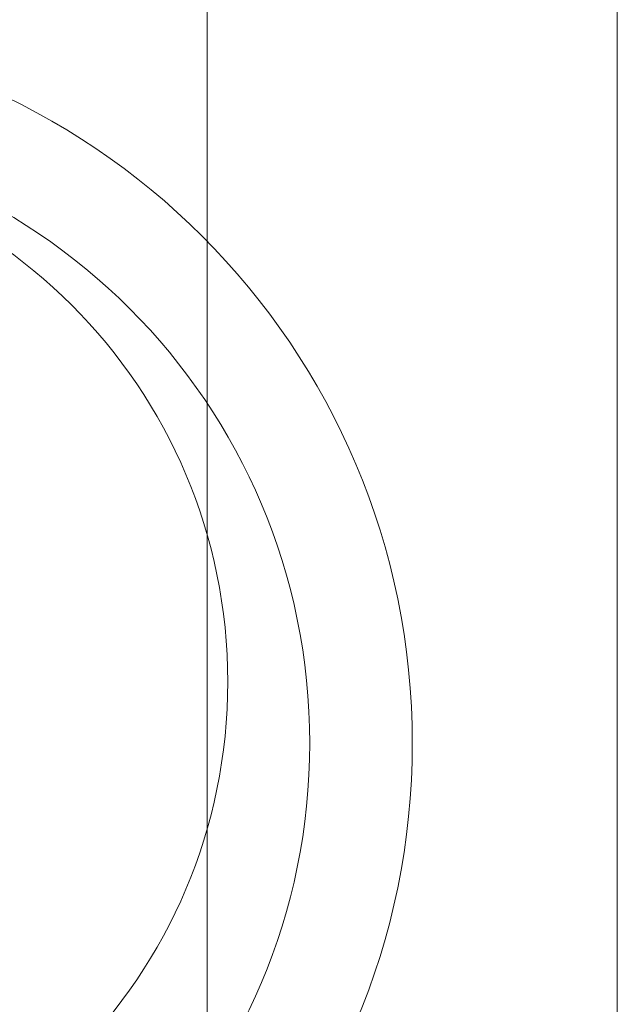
# Model space of a CAD drawing. Header units: millimetres. Extents: x 0 to 658, y -2 to 210.
# Tile 638 of 656: x 92.895 to 93.478, y 74.771 to 75.732. Entities that reach past the tile are written whole.
import ezdxf

# ---------------------------------------------------------------- set-up
doc = ezdxf.new("R2010")
doc.units = ezdxf.units.MM

msp = doc.modelspace()

# ---------------------------------------------------------------- linework, layer by layer
at = {"color": 7, "linetype": 'Continuous', "lineweight": 15}
for p, q in [((93.07847, 73.46549), (93.07847, 76.46549)), ((93.47847, 73.46549), (93.47847, 76.46549))]:
    msp.add_line(p, q, dxfattribs=at)
for centre, radius in [((92.57847, 75.02549), 0.7), ((92.57847, 75.02549), 0.7), ((92.57847, 75.02549), 0.6), ((92.57847, 75.08549), 0.52), ((92.57847, 75.08549), 0.52)]:
    msp.add_circle(centre, radius, dxfattribs=at)

doc.saveas('drawing.dxf')
